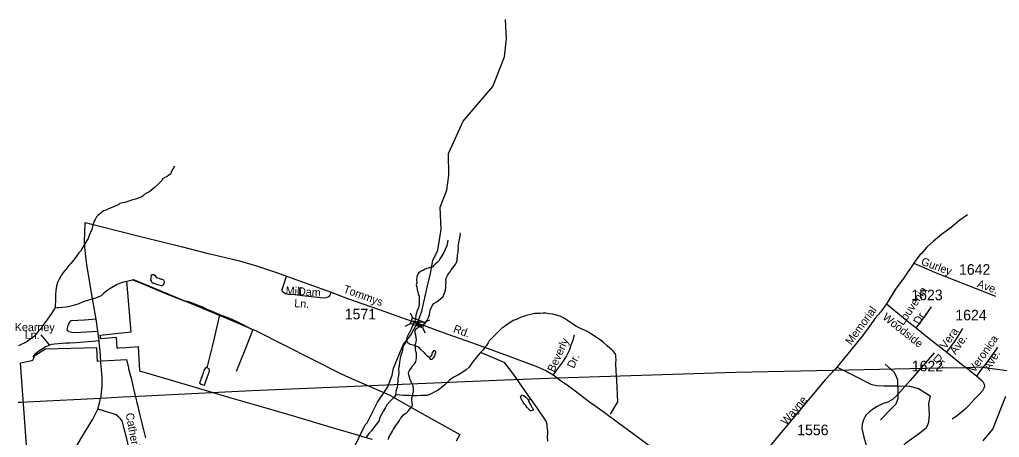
# Model space of a CAD drawing. Extents: x 2260773 to 2342389, y 552869 to 618546.
# Drawn here: x 2307921 to 2319547, y 608571 to 613526 of the extents above; entities that cross this region are included whole.
import ezdxf

# ---------------------------------------------------------------- set-up
doc = ezdxf.new("R2010")
doc.units = 0
for name, color, linetype in [('Exist Boundary Political City Limit New', 7, 'Continuous'), ('Exist Hydrographic Creek Single Shore', 7, 'Continuous'), ('Exist Hydrographic Misc Water Feature', 7, 'Continuous'), ('Exist Road Non-System Type 51', 7, 'Continuous'), ('Exist Road Non-System Type 51 Label', 7, 'Continuous'), ('Exist Road Primary NC Attributed', 7, 'Continuous'), ('Exist Road Secondary Structure Standard Bridge Attributed CELL', 7, 'Continuous'), ('Exist Road Secondary Structure Standard Bridge CELL', 7, 'Continuous'), ('Exist Road Secondary Type 51 Attributed', 7, 'Continuous'), ('Exist Road Secondary Type 51 Label', 7, 'Continuous'), ('Exist Road Secondary Type 51 Number Label', 7, 'Continuous'), ('Exist Utilities Electrical Transmission Line', 7, 'Continuous'), ('Map Preparation Boundary City Limit Buffer Line', 7, 'Continuous')]:
    doc.layers.add(name, color=color, linetype=linetype)

msp = doc.modelspace()

# ---------------------------------------------------------------- linework, layer by layer
at = {"layer": 'Exist Boundary Political City Limit New'}
for points in [[(2312109, 608545), (2311978, 608583), (2311976, 608584), (2311646, 608681), (2311198, 608813), (2310848, 608917), (2310433, 609037), (2309979, 609172), (2309349, 609357), (2309349, 609364), (2309332, 609643), (2309232, 609638), (2309182, 609635), (2309091, 609629), (2309080, 609629), (2309070, 609757), (2308883, 609740), (2308878, 609783), (2309246, 609822), (2309195, 610422), (2309272, 610445), (2310338, 610002), (2310729, 609835)], [(2310729, 609835), (2311729, 609330), (2311823, 609286), (2312316, 609071), (2312593, 608915), (2313145, 608604), (2313101, 608525)], [(2308012, 608370), (2307930, 609455), (2307951, 609460), (2308051, 609479), (2308079, 609485), (2308086, 609503), (2308100, 609543), (2308189, 609598), (2308229, 609622), (2308832, 609638), (2308832, 609634), (2308832, 609630), (2308843, 609475), (2308902, 609478), (2309191, 609495), (2309212, 609397), (2309215, 609385), (2309243, 609272), (2309278, 609130), (2309282, 609114), (2309332, 608902), (2309349, 608833), (2309368, 608756), (2309375, 608724), (2309384, 608689), (2309390, 608662), (2309414, 608564)]]:
    msp.add_lwpolyline(points, dxfattribs=at)
at = {"layer": 'Exist Hydrographic Creek Single Shore'}
for points in [[(2311883, 608435), (2312022, 608720), (2312047, 608744), (2312169, 608988), (2312292, 609171), (2312340, 609307), (2312356, 609390), (2312471, 609670), (2312560, 609778), (2312644, 609928), (2312693, 610066), (2312763, 610369), (2312797, 610514), (2312826, 610669), (2312883, 610793), (2312922, 611037), (2312911, 611302), (2312992, 611503), (2313015, 611678), (2313012, 611937), (2313183, 612321), (2313536, 612732), (2313674, 613086), (2313697, 613300), (2313686, 613526)], [(2319353, 608531), (2319468, 608667), (2319623, 609060)]]:
    msp.add_lwpolyline(points, dxfattribs=at)
at = {"layer": 'Exist Hydrographic Misc Water Feature'}
for points in [[(2309760, 611788), (2309720, 611715), (2309712, 611691), (2309692, 611681), (2309672, 611664), (2309621, 611640), (2309604, 611615), (2309572, 611583), (2309512, 611527), (2309492, 611507), (2309468, 611487), (2309444, 611475), (2309411, 611460), (2309393, 611440), (2309373, 611425), (2309327, 611407), (2309296, 611397), (2309261, 611388), (2309240, 611380), (2309206, 611370), (2309184, 611361), (2309166, 611357), (2309142, 611353), (2309110, 611343), (2309100, 611335), (2309082, 611324), (2309056, 611314), (2309027, 611302), (2308975, 611281), (2308947, 611267), (2308917, 611257), (2308887, 611236), (2308870, 611220), (2308854, 611208), (2308832, 611186), (2308816, 611155), (2308805, 611134), (2308789, 611091), (2308778, 611035), (2308760, 610995), (2308748, 610965), (2308733, 610929), (2308717, 610905), (2308703, 610880), (2308668, 610824), (2308650, 610788), (2308625, 610758), (2308605, 610733), (2308590, 610709), (2308544, 610655), (2308528, 610635), (2308506, 610608), (2308469, 610564), (2308459, 610550), (2308441, 610530), (2308420, 610500), (2308410, 610482), (2308392, 610448), (2308370, 610409), (2308359, 610363), (2308355, 610341), (2308350, 610315), (2308348, 610267), (2308348, 610245), (2308348, 610221), (2308349, 610209), (2308347, 610191), (2308347, 610173), (2308345, 610151), (2308344, 610119), (2308342, 610111), (2308336, 610095)], [(2312616, 609655), (2312620, 609671), (2312624, 609689), (2312628, 609705), (2312632, 609729), (2312625, 609757), (2312621, 609785), (2312615, 609807), (2312615, 609823), (2312614, 609835), (2312624, 609859), (2312642, 609871), (2312670, 609886), (2312700, 609904), (2312718, 609912), (2312734, 609924), (2312753, 609954), (2312765, 609977), (2312777, 610001), (2312784, 610025), (2312788, 610057), (2312794, 610081), (2312819, 610139), (2312837, 610159), (2312863, 610176), (2312889, 610192), (2312918, 610218), (2312946, 610241), (2312964, 610280), (2312971, 610304), (2312977, 610343), (2312977, 610367), (2312978, 610385), (2312982, 610413), (2312980, 610431), (2312984, 610459), (2312989, 610477), (2313003, 610499), (2313011, 610509), (2313029, 610535), (2313042, 610557), (2313059, 610578), (2313074, 610596), (2313090, 610616), (2313104, 610644), (2313113, 610672), (2313117, 610732), (2313124, 610764), (2313124, 610788), (2313128, 610816), (2313127, 610840), (2313129, 610858), (2313131, 610880), (2313139, 610916), (2313150, 610960), (2313152, 610980), (2313149, 610996)], [(2313003, 610911), (2312999, 610883), (2312989, 610841), (2312972, 610800), (2312955, 610762), (2312931, 610724), (2312907, 610688), (2312898, 610668), (2312876, 610645), (2312858, 610629), (2312834, 610605), (2312820, 610591), (2312792, 610584), (2312770, 610576), (2312754, 610574), (2312732, 610566), (2312713, 610556), (2312687, 610542), (2312673, 610533), (2312659, 610521), (2312647, 610507), (2312639, 610491), (2312634, 610473), (2312632, 610449), (2312633, 610405), (2312626, 610381), (2312633, 610351), (2312637, 610323), (2312648, 610289), (2312652, 610273), (2312664, 610247), (2312664, 610236), (2312663, 610196), (2312661, 610146), (2312653, 610107), (2312636, 610063), (2312632, 610043), (2312623, 610019), (2312617, 609979), (2312609, 609951), (2312595, 609927), (2312588, 609901), (2312576, 609876), (2312562, 609845), (2312550, 609824), (2312535, 609796), (2312523, 609772), (2312517, 609754), (2312515, 609740), (2312511, 609726)], [(2309480, 610453), (2309483, 610461), (2309487, 610475), (2309483, 610489), (2309485, 610497), (2309491, 610501), (2309503, 610503), (2309515, 610502), (2309525, 610494), (2309533, 610482), (2309542, 610472), (2309547, 610468), (2309572, 610460), (2309590, 610452), (2309602, 610450), (2309609, 610448), (2309620, 610442), (2309628, 610435), (2309632, 610429), (2309636, 610419), (2309636, 610407), (2309632, 610397), (2309628, 610387), (2309622, 610377), (2309618, 610372), (2309606, 610369), (2309588, 610372), (2309572, 610378), (2309551, 610386), (2309530, 610394), (2309516, 610396), (2309506, 610397), (2309496, 610403), (2309492, 610413), (2309488, 610421), (2309486, 610427), (2309479, 610441), (2309480, 610453)], [(2310298, 610026), (2310227, 610057), (2310155, 610082), (2310095, 610114), (2310051, 610131), (2309993, 610153), (2309947, 610170), (2309914, 610184), (2309874, 610185), (2309856, 610194), (2309818, 610209), (2309714, 610248), (2309553, 610318), (2309378, 610392), (2309286, 610429), (2309260, 610437), (2309194, 610420), (2309140, 610406), (2309077, 610383), (2309031, 610358), (2308985, 610330), (2308935, 610294), (2308914, 610275), (2308890, 610249), (2308860, 610238), (2308808, 610220), (2308737, 610199), (2308675, 610177), (2308625, 610156), (2308571, 610140), (2308512, 610125), (2308474, 610116), (2308434, 610110), (2308388, 610106), (2308368, 610107), (2308344, 610105), (2308336, 610095)], [(2308336, 610095), (2308332, 610093), (2308299, 610039), (2308251, 609974), (2308204, 609908), (2308171, 609855), (2308135, 609817), (2308096, 609773), (2308062, 609742), (2308040, 609728), (2308008, 609706), (2307976, 609689), (2307941, 609671), (2307907, 609658)], [(2314932, 608845), (2315018, 608991), (2315008, 609245), (2314998, 609359), (2314997, 609445), (2315001, 609499), (2314995, 609523), (2314994, 609545), (2314990, 609555), (2314986, 609565), (2314968, 609589), (2314950, 609610), (2314925, 609630), (2314893, 609658), (2314843, 609703), (2314812, 609723), (2314762, 609760), (2314706, 609794), (2314670, 609819), (2314623, 609841), (2314577, 609862), (2314545, 609878), (2314523, 609890), (2314491, 609915), (2314471, 609925), (2314422, 609957), (2314386, 609982), (2314342, 610006), (2314292, 610019), (2314249, 610033), (2314206, 610038), (2314165, 610044), (2314132, 610043), (2314099, 610041), (2314063, 610041), (2314036, 610040), (2314004, 610034), (2313966, 610023), (2313920, 610011), (2313904, 610003), (2313874, 609995), (2313842, 609982), (2313818, 609970), (2313779, 609957), (2313749, 609937), (2313705, 609911), (2313671, 609882), (2313649, 609870), (2313608, 609832), (2313574, 609798), (2313539, 609763), (2313515, 609739), (2313493, 609717), (2313480, 609693), (2313462, 609660), (2313446, 609644), (2313428, 609620), (2313413, 609600), (2313395, 609582), (2313389, 609578)], [(2310145, 609395), (2310220, 609696), (2310298, 610026)], [(2310493, 609355), (2310598, 609610), (2310688, 609842), (2310633, 609874), (2310573, 609905), (2310503, 609942), (2310416, 609979), (2310298, 610026)], [(2312511, 609726), (2312506, 609714), (2312502, 609692), (2312486, 609672), (2312470, 609638), (2312459, 609585), (2312446, 609545), (2312438, 609510), (2312429, 609465), (2312425, 609425), (2312419, 609383), (2312420, 609333), (2312416, 609305), (2312411, 609271), (2312411, 609237), (2312407, 609195), (2312400, 609163), (2312394, 609141), (2312386, 609115), (2312385, 609099), (2312383, 609079), (2312381, 609073)], [(2312616, 609655), (2312592, 609663), (2312554, 609672), (2312542, 609680), (2312532, 609688), (2312522, 609698), (2312518, 609710), (2312511, 609726)], [(2312583, 609065), (2312588, 609091), (2312594, 609113), (2312596, 609151), (2312590, 609177), (2312573, 609221), (2312556, 609259), (2312553, 609273), (2312546, 609287), (2312536, 609329), (2312538, 609347), (2312548, 609365), (2312567, 609393), (2312585, 609419), (2312605, 609443), (2312621, 609467), (2312626, 609489), (2312630, 609507), (2312632, 609532), (2312629, 609570), (2312623, 609595), (2312619, 609613), (2312619, 609639), (2312616, 609655)], [(2313389, 609578), (2313383, 609570), (2313347, 609525), (2313296, 609465), (2313255, 609404), (2313221, 609374), (2313181, 609343), (2313130, 609313), (2313066, 609280), (2313023, 609248), (2312993, 609222), (2312967, 609195), (2312928, 609163), (2312886, 609132), (2312842, 609108), (2312813, 609093), (2312788, 609081), (2312755, 609067), (2312719, 609067), (2312683, 609068), (2312631, 609062), (2312583, 609065)], [(2312786, 609515), (2312764, 609531), (2312745, 609550), (2312725, 609575), (2312687, 609610), (2312657, 609640), (2312645, 609646), (2312616, 609655)], [(2312786, 609515), (2312790, 609501), (2312794, 609497), (2312802, 609497), (2312816, 609499), (2312826, 609508), (2312836, 609520), (2312846, 609530), (2312850, 609540), (2312851, 609548), (2312853, 609556), (2312861, 609576), (2312859, 609580), (2312857, 609588), (2312849, 609596), (2312841, 609596), (2312833, 609596), (2312823, 609585), (2312815, 609572), (2312813, 609561), (2312807, 609544), (2312804, 609533), (2312786, 609519), (2312786, 609515)], [(2313988, 609026), (2313780, 609322), (2313678, 609455), (2313532, 609519), (2313389, 609578)], [(2318772, 609572), (2318490, 609247), (2318335, 609071), (2318280, 609022), (2318223, 608990), (2318161, 608967), (2318097, 608936), (2318040, 608902), (2318000, 608869), (2317966, 608839), (2317949, 608811), (2317933, 608781), (2317920, 608727), (2317914, 608677), (2317937, 608575), (2317966, 608479), (2317986, 608368), (2318002, 608304), (2318032, 608160), (2318068, 608059), (2318081, 608021)], [(2310145, 609395), (2310139, 609399), (2310121, 609386), (2310109, 609365), (2310100, 609332), (2310089, 609302), (2310072, 609258), (2310061, 609226), (2310057, 609214), (2310075, 609202), (2310095, 609194), (2310115, 609191), (2310123, 609213), (2310130, 609239), (2310146, 609281), (2310160, 609313), (2310169, 609343), (2310173, 609363), (2310176, 609381), (2310145, 609395)], [(2312381, 609073), (2312371, 609051), (2312343, 609025), (2312318, 609000), (2312280, 608958), (2312261, 608926), (2312239, 608885), (2312221, 608852), (2312196, 608805), (2312182, 608763), (2312137, 608704), (2312097, 608650), (2312064, 608618), (2312033, 608569)], [(2312375, 608691), (2312387, 608711), (2312402, 608731), (2312415, 608747), (2312428, 608772), (2312440, 608796), (2312462, 608818), (2312475, 608838), (2312493, 608852), (2312515, 608867), (2312533, 608883), (2312549, 608903), (2312554, 608913), (2312574, 608935), (2312582, 608957), (2312581, 608985), (2312577, 609013), (2312577, 609039), (2312583, 609065)], [(2312583, 609065), (2312541, 609067), (2312475, 609068), (2312431, 609071), (2312401, 609075), (2312381, 609073)], [(2313959, 609006), (2313971, 608978), (2313990, 608946), (2313998, 608931), (2314008, 608920), (2314012, 608915), (2314014, 608903), (2314010, 608891), (2313998, 608889), (2313988, 608887), (2313984, 608886), (2313974, 608894), (2313954, 608914), (2313941, 608930), (2313928, 608950), (2313913, 608966), (2313895, 608989), (2313883, 609011), (2313874, 609027), (2313868, 609045), (2313864, 609057), (2313876, 609069), (2313886, 609077), (2313904, 609067), (2313928, 609046), (2313945, 609032), (2313955, 609020), (2313959, 609006)], [(2313959, 609006), (2313969, 609016), (2313988, 609026)], [(2314190, 608527), (2314185, 608579), (2314189, 608615), (2314188, 608645), (2314186, 608665), (2314182, 608706), (2314182, 608723), (2314173, 608750), (2314171, 608765), (2314063, 608923), (2313990, 609022), (2313988, 609026)], [(2312299, 608546), (2312304, 608573), (2312324, 608605), (2312345, 608645), (2312359, 608667), (2312375, 608691)]]:
    msp.add_lwpolyline(points, dxfattribs=at)
at = {"layer": 'Exist Road Non-System Type 51'}
for points in [[(2311618, 610295), (2311604, 610258), (2311586, 610239), (2311557, 610225), (2311527, 610223), (2311278, 610249), (2311186, 610262), (2311112, 610267), (2311078, 610274), (2311049, 610294), (2311037, 610308), (2311038, 610326), (2311050, 610361), (2311087, 610484)], [(2308830, 609972), (2308690, 609961), (2308533, 609954), (2308520, 609950), (2308494, 609896), (2308490, 609882), (2308484, 609866), (2308482, 609850), (2308487, 609840), (2308497, 609833), (2308507, 609825), (2308539, 609819), (2308576, 609816), (2308850, 609831)], [(2308866, 609717), (2308788, 609710), (2308594, 609692), (2308518, 609689), (2308464, 609687), (2308426, 609686), (2308381, 609679), (2308334, 609677), (2308305, 609673), (2308274, 609664), (2308225, 609641), (2308180, 609614), (2308137, 609584), (2308126, 609575)], [(2314500, 609785), (2314484, 609724), (2314463, 609664), (2314446, 609611), (2314411, 609538), (2314370, 609474), (2314337, 609429), (2314288, 609365), (2314251, 609311)], [(2308126, 609575), (2308103, 609558), (2308080, 609528)], [(2317616, 609408), (2317814, 609308), (2318021, 609203), (2318090, 609187), (2318179, 609182), (2318343, 609182)], [(2318343, 609182), (2318341, 609251), (2318318, 609308), (2318300, 609344), (2318192, 609438)], [(2318343, 609182), (2318341, 609032), (2318318, 608964), (2318274, 608920), (2318135, 608781)], [(2318343, 609182), (2318480, 609178), (2318587, 609151), (2318726, 609063)], [(2318726, 609063), (2318705, 608970), (2318712, 608845), (2318705, 608749), (2318680, 608681), (2318587, 608610), (2318436, 608501), (2318391, 608455), (2318311, 608435), (2318179, 608423)], [(2309252, 608298), (2309194, 608554), (2309159, 608690), (2309138, 608766), (2309121, 608787), (2309098, 608812), (2309066, 608837), (2309009, 608858), (2308850, 608904)]]:
    msp.add_lwpolyline(points, dxfattribs=at)
at = {"layer": 'Exist Road Non-System Type 51 Label'}
msp.add_lwpolyline([(2308173, 609788), (2308272, 609670)], dxfattribs=at)
at = {"layer": 'Exist Road Primary NC Attributed'}
msp.add_lwpolyline([(2308501, 608305), (2308658, 608575), (2308790, 608786), (2308850, 608904), (2308852, 608918), (2308859, 608937), (2308870, 608978), (2308881, 609032), (2308883, 609040), (2308894, 609101), (2308900, 609182), (2308900, 609279), (2308892, 609376), (2308885, 609457), (2308881, 609543), (2308872, 609640), (2308871, 609647), (2308866, 609717), (2308850, 609831), (2308830, 609972), (2308795, 610172), (2308720, 610618), (2308704, 610753), (2308695, 610830), (2308692, 610902), (2308696, 610992), (2308700, 611121)], dxfattribs=at)
at = {"layer": 'Exist Road Secondary Structure Standard Bridge Attributed CELL'}
msp.add_lwpolyline([(2312686, 609878), (2312586, 609948), (2312708, 609938), (2312644, 609928)], close=True, dxfattribs=at)
at = {"layer": 'Exist Road Secondary Structure Standard Bridge CELL'}
for p, q in [((2312554, 610049), (2312584, 609987)), ((2312498, 609891), (2312560, 609920)), ((2312726, 609936), (2312788, 609966)), ((2312703, 609871), (2312733, 609809))]:
    msp.add_line(p, q, dxfattribs=at)
msp.add_lwpolyline([(2312584, 609987), (2312726, 609937), (2312703, 609870), (2312560, 609920)], close=True, dxfattribs=at)
at = {"layer": 'Exist Road Secondary Type 51 Attributed'}
for points in [[(2319169, 611211), (2319079, 611146), (2318975, 611061), (2318862, 610976), (2318765, 610900), (2318687, 610827), (2318621, 610753), (2318609, 610739), (2318569, 610687), (2318530, 610637)], [(2308700, 611121), (2308874, 611077), (2309091, 611021), (2309388, 610947), (2309837, 610835), (2310158, 610753), (2310198, 610743), (2310530, 610663), (2310732, 610605), (2310982, 610521), (2311087, 610484), (2311618, 610295), (2311811, 610220), (2312186, 610089), (2312508, 609974)], [(2318530, 610637), (2318418, 610469), (2318313, 610328), (2318207, 610154)], [(2318530, 610637), (2318779, 610529), (2319500, 610247)], [(2318207, 610154), (2318141, 610060), (2318076, 609987), (2317935, 609792), (2317732, 609541), (2317601, 609383), (2317481, 609252), (2317195, 608914), (2316903, 608562), (2316557, 608150), (2316392, 607938), (2316293, 607811)], [(2318207, 610154), (2318474, 609939), (2318560, 609870)], [(2318560, 609870), (2318675, 610020), (2318707, 610066), (2318741, 610120)], [(2312508, 609974), (2312636, 609928), (2312991, 609800), (2313294, 609691), (2313718, 609537), (2314046, 609416), (2314165, 609363), (2314251, 609311), (2314307, 609272), (2314341, 609247), (2314419, 609193), (2314497, 609133), (2314565, 609084), (2314668, 609005), (2314858, 608870), (2315026, 608745), (2315190, 608624), (2315435, 608445), (2315632, 608300), (2315797, 608180), (2315922, 608089), (2316074, 607979), (2316278, 607823), (2316293, 607811)], [(2318560, 609870), (2318693, 609761), (2318925, 609581)], [(2318925, 609581), (2319025, 609720), (2319113, 609864)], [(2318925, 609581), (2319119, 609425), (2319153, 609398), (2319220, 609343), (2319281, 609296)], [(2319281, 609296), (2319346, 609390), (2319397, 609457), (2319496, 609595), (2319527, 609641)], [(2319281, 609296), (2319304, 609277), (2319333, 609249), (2319343, 609241), (2319350, 609233), (2319356, 609224), (2319364, 609211), (2319366, 609200), (2319369, 609190), (2319369, 609180), (2319366, 609168), (2319361, 609153), (2319345, 609123), (2319299, 609073), (2319253, 609023), (2319215, 608983), (2319182, 608945), (2319150, 608915), (2319122, 608888), (2319051, 608832), (2318988, 608788)]]:
    msp.add_lwpolyline(points, dxfattribs=at)
at = {"layer": 'Exist Utilities Electrical Transmission Line'}
for p, q in [((2308881, 609032), (2308086, 608993)), ((2309144, 609046), (2308881, 609032)), ((2309330, 609055), (2309144, 609046))]:
    msp.add_line(p, q, dxfattribs=at)
for points in [[(2317575, 609365), (2316414, 609342), (2314307, 609272)], [(2319147, 609397), (2318856, 609390), (2317575, 609365)], [(2319344, 609401), (2319337, 609402), (2319147, 609397)], [(2321813, 609062), (2320887, 609186), (2319990, 609313), (2319344, 609401)], [(2314307, 609272), (2313680, 609251), (2310677, 609122), (2309330, 609055)], [(2308086, 608993), (2307934, 608985), (2307905, 608983)]]:
    msp.add_lwpolyline(points, dxfattribs=at)
at = {"layer": 'Map Preparation Boundary City Limit Buffer Line'}
for points in [[(2312109, 608545), (2311978, 608583), (2311976, 608584), (2311646, 608681), (2311198, 608813), (2310848, 608917), (2310433, 609037), (2309979, 609172), (2309349, 609357), (2309349, 609364), (2309332, 609643), (2309232, 609638), (2309182, 609635), (2309091, 609629), (2309080, 609629), (2309070, 609757), (2308883, 609740), (2308878, 609783), (2309246, 609822), (2309195, 610422), (2309272, 610445), (2310338, 610002), (2310729, 609835)], [(2310729, 609835), (2311729, 609330), (2311823, 609286), (2312316, 609071), (2312593, 608915), (2313145, 608604), (2313101, 608525)], [(2308012, 608370), (2307930, 609455), (2307951, 609460), (2308051, 609479), (2308079, 609485), (2308086, 609503), (2308100, 609543), (2308189, 609598), (2308229, 609622), (2308832, 609638), (2308832, 609634), (2308832, 609630), (2308843, 609475), (2308902, 609478), (2309191, 609495), (2309212, 609397), (2309215, 609385), (2309243, 609272), (2309278, 609130), (2309282, 609114), (2309332, 608902), (2309349, 608833), (2309368, 608756), (2309375, 608724), (2309384, 608689), (2309390, 608662), (2309414, 608564)]]:
    msp.add_lwpolyline(points, dxfattribs=at)

# ---------------------------------------------------------------- texts
at = {"layer": 'Exist Road Non-System Type 51 Label'}
for s, rotation, p in [('Mill', 356.428, (2311076, 610267)), ('Dam', 356.428, (2311223, 610258)), ('Ln.', 356.0519, (2311178, 610117)), ('Kearney', 359.9616, (2307864, 609831)), ('Ln.', 359.7939, (2307981, 609740)), ('Beverly', 65.324, (2314264, 609337)), ('Dr.', 65.324, (2314498, 609382)), ('Catherine', 280.284, (2309179, 608853))]:
    msp.add_text(s, height=95, rotation=rotation, dxfattribs=at).set_placement(p)
at = {"layer": 'Exist Road Secondary Type 51 Label'}
for s, rotation, p in [('Gurley', 340.0551, (2318610, 610620)), ('Tommys', 339.898, (2311754, 610293)), ('Ave.', 340.0551, (2319275, 610357)), ('Louvenia', 55.7123, (2318405, 609891)), ('Memorial', 53.6154, (2317787, 609660)), ('Woodside', 321.4527, (2318152, 609981)), ('Dr.', 58.5139, (2318599, 609899)), ('Rd.', 340.2421, (2313059, 609821)), ('Vera', 54.495, (2318910, 609611)), ('Ave.', 55.1358, (2319026, 609545)), ('Veronica', 54.8771, (2319251, 609332)), ('Ave.', 59.0366, (2319431, 609353)), ('Dr.', 320.4679, (2318752, 609496)), ('Wayne', 49.8157, (2317018, 608709))]:
    msp.add_text(s, height=95, rotation=rotation, dxfattribs=at).set_placement(p)
at = {"layer": 'Exist Road Secondary Type 51 Number Label'}
for s, p in [('1642', (2319068, 610500)), ('1623', (2318502, 610198)), ('1571', (2311779, 609971)), ('1624', (2319024, 609959)), ('1622', (2318507, 609354)), ('1556', (2317148, 608597))]:
    msp.add_text(s, height=125, dxfattribs=at).set_placement(p)

doc.saveas('drawing.dxf')
